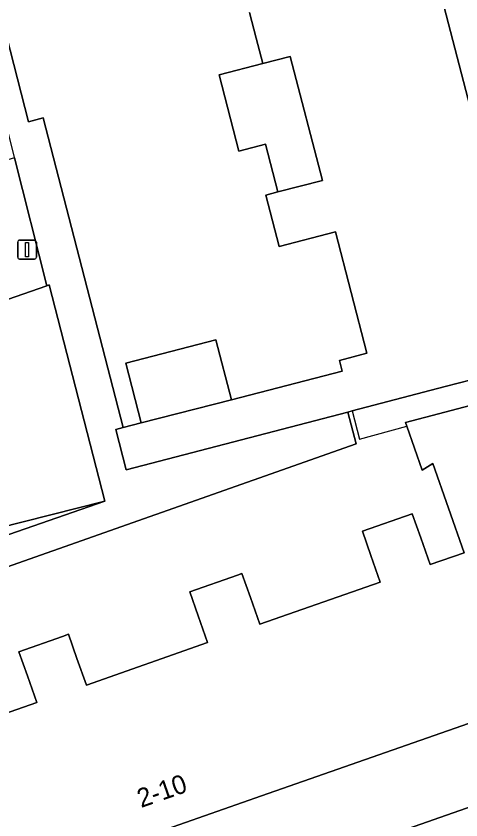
# Model space of a CAD drawing. Extents: x 159371 to 159986, y 382987 to 383597.
# Drawn here: x 159663.28 to 159686.86, y 383315.4 to 383358.06 of the extents above; entities that cross this region are included whole.
import ezdxf

# ---------------------------------------------------------------- set-up
doc = ezdxf.new("R2010")
doc.units = 0
for name, color, linetype in [('IMGEO_Erf', 7, 'Continuous'), ('IMGEO_Groenvoorziening', 7, 'Continuous'), ('IMGEO_Hek', 7, 'Continuous'), ('IMGEO_Lichtmast', 7, 'Continuous'), ('IMGEO_Pand', 7, 'Continuous'), ('IMGEO_Pand_nummerreeks', 7, 'Continuous'), ('IMGEO_Pand_overbouw', 7, 'Continuous'), ('IMGEO_Parkeervlak_open', 7, 'Continuous'), ('IMGEO_Voetpad_open', 7, 'Continuous')]:
    doc.layers.add(name, color=color, linetype=linetype)

msp = doc.modelspace()

# ---------------------------------------------------------------- linework, layer by layer
at = {"layer": 'IMGEO_Erf'}
for points in [[(159662.762, 383357.003), (159663.933, 383352.456), (159664.71, 383352.656), (159668.955, 383336.217), (159669.913, 383336.464), (159669.094, 383339.639), (159673.869, 383340.872), (159674.688, 383337.697), (159680.57, 383339.216), (159680.423, 383339.788), (159681.876, 383340.163), (159680.216, 383346.612), (159677.214, 383345.838), (159676.864, 383347.199), (159676.514, 383348.561), (159677.16, 383348.727), (159676.501, 383351.259), (159675.089, 383350.892), (159674.036, 383354.938), (159676.354, 383355.541), (159676.002, 383356.895), (159675.649, 383358.25)], [(159689.787, 383333.813), (159690.324, 383332.299), (159691.725, 383332.764), (159690.86, 383339.654), (159688.088, 383338.931), (159686.022, 383338.392), (159681.087, 383337.105), (159680.855, 383337.044), (159681.296, 383335.353), (159643.966, 383322.174)], [(159672.48, 383327.504), (159675.01, 383328.393), (159675.245, 383328.475), (159675.695, 383327.194), (159676.192, 383325.779), (159682.58, 383328.021), (159682.083, 383329.436), (159681.632, 383330.719), (159684.274, 383331.647), (159684.725, 383330.363), (159685.222, 383328.948), (159687.024, 383329.58), (159685.365, 383334.308), (159684.802, 383333.961), (159683.983, 383336.301), (159683.914, 383336.498), (159688.42, 383337.68), (159688.919, 383336.237)], [(159657.943, 383319.376), (159664.368, 383321.63), (159663.871, 383323.045), (159663.422, 383324.323), (159665.733, 383325.134), (159666.055, 383325.247), (159666.504, 383323.969), (159667.001, 383322.554), (159673.427, 383324.809), (159672.93, 383326.224), (159672.48, 383327.504)]]:
    msp.add_lwpolyline(points, dxfattribs=at)
msp.add_lwpolyline([(159658.222, 383334.284), (159648.831, 383331.841), (159650.209, 383326.145), (159667.985, 383332.318), (159659.367, 383330.135)], close=True, dxfattribs=at)
at = {"layer": 'IMGEO_Groenvoorziening'}
msp.add_lwpolyline([(159663.189, 383350.536), (159653.87, 383347.749), (159656.195, 383340.726), (159664.897, 383343.747)], close=True, dxfattribs=at)
at = {"layer": 'IMGEO_Hek'}
msp.add_lwpolyline([(159664.897, 383343.747), (159659.23, 383366.272), (159657.585, 383372.81), (159655.247, 383382.105), (159644.328, 383379.336), (159643.576, 383379.146), (159638.181, 383377.778), (159637.69, 383377.722), (159635.326, 383377.454)], dxfattribs=at)
at = {"layer": 'IMGEO_Lichtmast'}
for p, q in [((159663.361, 383345.266), (159663.361, 383346.066)), ((159663.361, 383346.066), (159663.361, 383345.266)), ((159663.461, 383346.166), (159664.251, 383346.166)), ((159664.251, 383346.166), (159663.461, 383346.166)), ((159664.351, 383346.066), (159664.351, 383345.266)), ((159664.351, 383345.266), (159664.351, 383346.066)), ((159664.251, 383345.166), (159663.461, 383345.166)), ((159663.461, 383345.166), (159664.251, 383345.166))]:
    msp.add_line(p, q, dxfattribs=at)
msp.add_lwpolyline([(159663.781, 383346.041), (159663.931, 383346.041), (159663.931, 383345.291), (159663.781, 383345.291), (159663.781, 383346.041)], dxfattribs=at)
for centre, start, end in [((159663.461, 383346.066), 90, 180), ((159663.461, 383346.066), 90, 180), ((159664.251, 383346.066), 0, 90), ((159664.251, 383346.066), 360, 90), ((159663.461, 383345.266), 180, 270), ((159663.461, 383345.266), 180, 270), ((159664.251, 383345.266), 270, 0), ((159664.251, 383345.266), 270, 0)]:
    msp.add_arc(centre, 0.1, start, end, dxfattribs=at)
at = {"layer": 'IMGEO_Pand'}
for points in [[(159688.157, 383350.102), (159686.767, 383355.473), (159685.743, 383359.431)], [(159675.649, 383358.25), (159676.002, 383356.895), (159676.354, 383355.541), (159677.806, 383355.919), (159679.518, 383349.332), (159677.16, 383348.727), (159676.514, 383348.561), (159676.864, 383347.199), (159677.214, 383345.838), (159680.216, 383346.612), (159681.876, 383340.163), (159680.423, 383339.788), (159680.57, 383339.216), (159674.688, 383337.697), (159669.913, 383336.464), (159668.955, 383336.217), (159668.563, 383336.116), (159669.113, 383333.981), (159680.855, 383337.044), (159681.087, 383337.105), (159686.022, 383338.392), (159688.088, 383338.931)], [(159688.42, 383337.68), (159683.914, 383336.498), (159683.983, 383336.301), (159684.802, 383333.961), (159685.365, 383334.308), (159687.024, 383329.58), (159685.222, 383328.948), (159684.725, 383330.363), (159684.274, 383331.647), (159681.632, 383330.719), (159682.083, 383329.436), (159682.58, 383328.021), (159676.192, 383325.779), (159675.695, 383327.194), (159675.245, 383328.475), (159675.01, 383328.393), (159672.48, 383327.504), (159672.93, 383326.224), (159673.427, 383324.809), (159667.001, 383322.554), (159666.504, 383323.969), (159666.055, 383325.247), (159665.733, 383325.134), (159663.422, 383324.323), (159663.871, 383323.045), (159664.368, 383321.63), (159657.943, 383319.376)], [(159685.437, 383319.879), (159695.046, 383323.244), (159691.725, 383332.764), (159690.324, 383332.299), (159689.787, 383333.813)], [(159667.221, 383313.499), (159676.282, 383316.672), (159685.437, 383319.879)]]:
    msp.add_lwpolyline(points, dxfattribs=at)
for points in [[(159677.806, 383355.919), (159676.354, 383355.541), (159674.036, 383354.938), (159675.089, 383350.892), (159676.501, 383351.259), (159677.16, 383348.727), (159679.518, 383349.332)], [(159658.222, 383334.284), (159659.367, 383330.135), (159667.985, 383332.318), (159665.023, 383343.791), (159664.897, 383343.747), (159656.195, 383340.726), (159643.825, 383336.433), (159642.421, 383335.945), (159639.534, 383334.943), (159643.399, 383323.78), (159648.123, 383325.421), (159650.209, 383326.145), (159648.831, 383331.841)], [(159669.913, 383336.464), (159674.688, 383337.697), (159673.869, 383340.872), (159669.094, 383339.639)]]:
    msp.add_lwpolyline(points, close=True, dxfattribs=at)
at = {"layer": 'IMGEO_Pand_overbouw'}
msp.add_lwpolyline([(159688.42, 383337.68), (159688.088, 383338.931), (159686.022, 383338.392), (159681.087, 383337.105), (159681.487, 383335.612), (159683.983, 383336.301), (159683.914, 383336.498)], close=True, dxfattribs=at)
at = {"layer": 'IMGEO_Parkeervlak_open'}
msp.add_lwpolyline([(159692.313, 383314.752), (159691.347, 383317.482), (159664.149, 383307.952), (159665.099, 383305.268)], dxfattribs=at)
at = {"layer": 'IMGEO_Voetpad_open'}
for points in [[(159658.393, 383463.518), (159659.066, 383461.404), (159659.581, 383459.485), (159678.304, 383388.157), (159678.706, 383386.624), (159680.913, 383378.095), (159683.326, 383368.772), (159685.743, 383359.431), (159686.767, 383355.473), (159688.157, 383350.102), (159690.86, 383339.654), (159691.725, 383332.764), (159695.046, 383323.244), (159698.94, 383324.722)], [(159643.966, 383322.174), (159681.296, 383335.353), (159680.855, 383337.044), (159669.113, 383333.981), (159668.563, 383336.116), (159668.955, 383336.217), (159664.71, 383352.656), (159663.933, 383352.456), (159662.762, 383357.003)], [(159663.189, 383350.536), (159664.897, 383343.747), (159665.023, 383343.791), (159667.985, 383332.318), (159650.209, 383326.145)], [(159700.197, 383323.784), (159698.94, 383324.722), (159695.046, 383323.244), (159685.437, 383319.879), (159676.282, 383316.672), (159667.221, 383313.499), (159658.161, 383310.326), (159649.218, 383307.194), (159647.812, 383306.694), (159648.011, 383306.048)], [(159664.149, 383307.952), (159691.347, 383317.482), (159692.313, 383314.752)]]:
    msp.add_lwpolyline(points, dxfattribs=at)

# ---------------------------------------------------------------- texts
at = {"layer": 'IMGEO_Pand_nummerreeks'}
msp.add_text('2-10', height=1, rotation=19.2972, dxfattribs=at).set_placement((159669.901, 383316.027))

doc.saveas('drawing.dxf')
